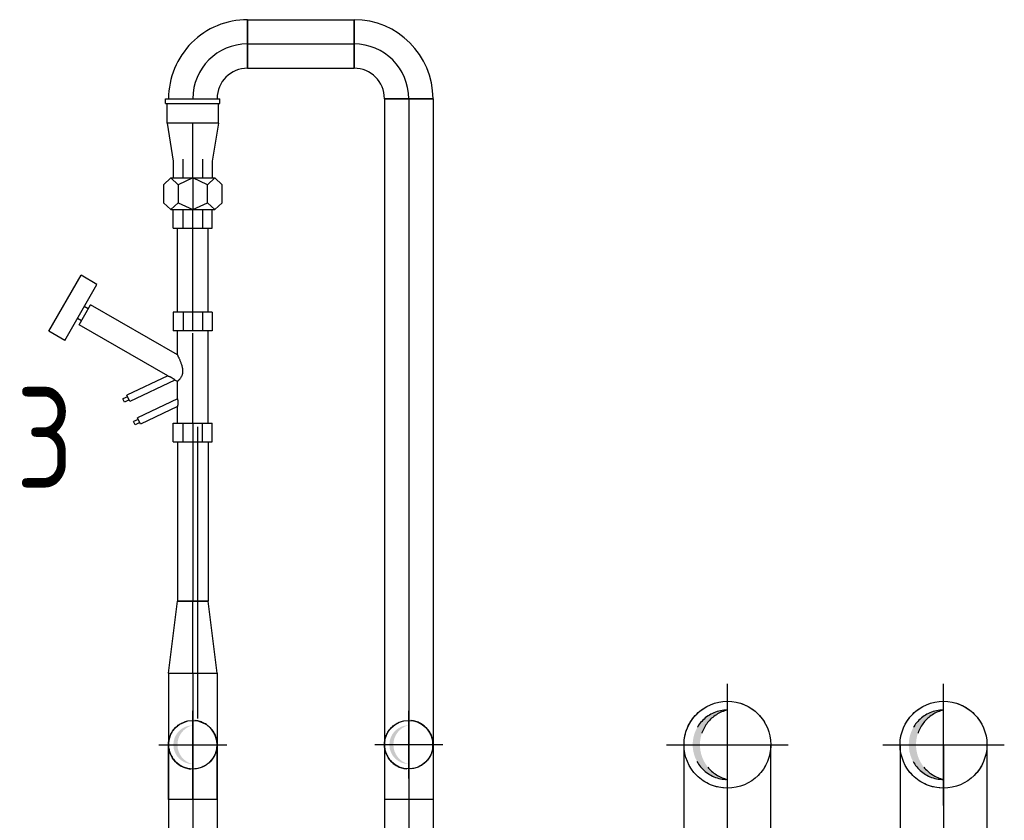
# Model space of a CAD drawing. Extents: x -156717 to 425753, y -51191 to 363295.
# Tile 440 of 502: x 215588 to 216272, y 170688 to 171244. Entities that reach past the tile are written whole.
import ezdxf
from ezdxf.enums import TextEntityAlignment as Align
from ezdxf.lldxf.tags import DXFTag

# ---------------------------------------------------------------- set-up
doc = ezdxf.new("R2010")
doc.units = 0
doc.header["$LTSCALE"] = 50
doc.linetypes.add('CENTER', pattern=[2, 1.25, -0.25, 0.25, -0.25])
doc.linetypes.add('STREEPJES', pattern=[0.1, 0.05, -0.05])
doc.layers.get('0').update_dxf_attribs({"linetype": 'CONTINUOUS'})
for name, color, linetype in [('57LB', 4, 'CONTINUOUS'), ('WL5501--_D', 151, 'CONTINUOUS'), ('WL5501--_HARTLIJN', 8, 'CONTINUOUS'), ('WL5502--_D', 150, 'CONTINUOUS'), ('WL5502--_HARTLIJN', 8, 'CONTINUOUS'), ('WL561---_AANVOER_D', 20, 'CONTINUOUS'), ('WL561---_AANVOER_HARTLIJ', 8, 'CONTINUOUS'), ('WL561---_RETOUR_D', 21, 'CONTINUOUS'), ('WL561---_RETOUR_HARTLIJN', 8, 'CONTINUOUS')]:
    doc.layers.add(name, color=color, linetype=linetype)
doc.styles.add('BURO-025', font='ARIAL.TTF', dxfattribs={"height": 125})
doc.styles.add('ISO25', font='ISO', dxfattribs={"width": 0.9})
tags = doc.linetypes.add('CENTER2', pattern=[28.575, 19.05, -3.175, 3.175, -3.175]).pattern_tags.tags
tags[10:11] = [DXFTag(74, 4), DXFTag(75, 0), DXFTag(340, '0'), DXFTag(46, 1.0), DXFTag(50, 0.0), DXFTag(44, 0.0), DXFTag(45, 0.0)]
tags[8:9] = [DXFTag(74, 4), DXFTag(75, 0), DXFTag(340, '0'), DXFTag(46, 1.0), DXFTag(50, 0.0), DXFTag(44, 0.0), DXFTag(45, 0.0)]
tags[6:7] = [DXFTag(74, 4), DXFTag(75, 0), DXFTag(340, '0'), DXFTag(46, 1.0), DXFTag(50, 0.0), DXFTag(44, 0.0), DXFTag(45, 0.0)]
tags[4:5] = [DXFTag(74, 4), DXFTag(75, 0), DXFTag(340, '0'), DXFTag(46, 1.0), DXFTag(50, 0.0), DXFTag(44, 0.0), DXFTag(45, 0.0)]

# ---------------------------------------------------------------- blocks, each defined once
blk = doc.blocks.new('*U777')
at = {"color": 0, "ltscale": 10}
for p, q in [((-38, 16.85, -3400), (-33, 16.85, -3400)), ((-38, -16.85, -3400), (-38, 16.85, -3400)), ((-33, 16.85, -3400), (-23.33, 16.85, -3400)), ((-23.33, 16.85, -3400), (-14.67, 16.85, -3400)), ((-14.67, 16.85, -3400), (-7.59, 16.85, -3400)), ((-7.59, 16.85, -3400), (-2.59, 16.85, -3400)), ((-2.59, 16.85, -3400), (0, 16.85, -3400)), ((-38, -16.85, -3400), (-33, -16.85, -3400)), ((-33, -16.85, -3400), (-23.33, -16.85, -3400)), ((-23.33, -16.85, -3400), (-14.67, -16.85, -3400)), ((-14.67, -16.85, -3400), (-7.59, -16.85, -3400)), ((-7.59, -16.85, -3400), (-2.59, -16.85, -3400)), ((-2.59, -16.85, -3400), (0, -16.85, -3400))]:
    blk.add_line(p, q, dxfattribs=at)
at = {"color": 8, "linetype": 'STREEPJES', "ltscale": 10}
blk.add_circle((0, 0, -3400), 16.85, dxfattribs=at)
at = {"layer": 'WL561---_AANVOER_HARTLIJ', "linetype": 'CENTER2'}
blk.add_line((-38, 0, -3400), (0, 0, -3400), dxfattribs=at)
at = {"layer": 'WL561---_AANVOER_D', "color": 2, "style": 'BURO-025'}
blk.add_attdef('POSNR', text='', height=125, dxfattribs=at).set_placement((0, 0), align=Align.MIDDLE)
blk = doc.blocks.new('*U778')
at = {"ltscale": 10}
h = blk.add_hatch(color=2, dxfattribs=at)
edge = h.paths.add_edge_path()
edge.add_ellipse((0, 0), major_axis=(0, -13.48), ratio=1, start_angle=180, end_angle=360, ccw=False)
edge.add_line((0, 13.48), (-0.4, 13.38))
edge.add_ellipse((3.2, 0), major_axis=(-3.2, 13.48), ratio=1, start_angle=1.70017, end_angle=151.59747)
edge.add_line((-0.4, -13.38), (0, -13.48))
at = {"color": 0, "ltscale": 10}
blk.add_circle((0, 0, -3800), 16.85, dxfattribs=at)
at = {"color": 8, "linetype": 'STREEPJES', "ltscale": 10}
for start, end in [(360, 180), (180, 0)]:
    blk.add_arc((0, 0, -3800), 16.85, start, end, dxfattribs=at)
at = {"layer": 'WL561---_RETOUR_HARTLIJN', "linetype": 'CENTER2'}
for p, q in [((0, -23.59, -3800), (0, 23.59, -3800)), ((-23.59, 0, -3800), (23.59, 0, -3800))]:
    blk.add_line(p, q, dxfattribs=at)
blk.add_circle((0, 0, -3800), 0.075, dxfattribs=at)
at = {"layer": 'WL561---_RETOUR_D', "color": 2, "style": 'BURO-025'}
blk.add_attdef('POSNR', text='', height=125, dxfattribs=at).set_placement((0, 0), align=Align.MIDDLE)
blk = doc.blocks.new('*U779')
at = {"color": 0, "ltscale": 10}
for p, q in [((-16.85, 33, -3400), (-16.85, 38, -3400)), ((-16.85, 38, -3400), (16.85, 38, -3400)), ((16.85, 33, -3400), (16.85, 38, -3400)), ((-16.85, 23.33, -3400), (-16.85, 33, -3400)), ((16.85, 23.33, -3400), (16.85, 33, -3400)), ((-16.85, 14.67, -3400), (-16.85, 23.33, -3400)), ((16.85, 14.67, -3400), (16.85, 23.33, -3400)), ((-16.85, 7.59, -3400), (-16.85, 14.67, -3400)), ((16.85, 7.59, -3400), (16.85, 14.67, -3400)), ((-16.85, 2.59, -3400), (-16.85, 7.59, -3400)), ((16.85, 2.59, -3400), (16.85, 7.59, -3400)), ((-16.85, 0, -3400), (-16.85, 2.59, -3400)), ((16.85, 0, -3400), (16.85, 2.59, -3400))]:
    blk.add_line(p, q, dxfattribs=at)
at = {"color": 8, "linetype": 'STREEPJES', "ltscale": 10}
blk.add_circle((0, 0, -3400), 16.85, dxfattribs=at)
at = {"layer": 'WL561---_RETOUR_HARTLIJN', "linetype": 'CENTER2'}
blk.add_line((0, 0, -3400), (0, 38, -3400), dxfattribs=at)
at = {"layer": 'WL561---_RETOUR_D', "color": 2, "style": 'BURO-025'}
blk.add_attdef('POSNR', text='', height=125, dxfattribs=at).set_placement((0, 0), align=Align.MIDDLE)
blk = doc.blocks.new('*U780')
at = {"ltscale": 10}
h = blk.add_hatch(color=2, dxfattribs=at)
edge = h.paths.add_edge_path()
edge.add_ellipse((0, 0), major_axis=(0, -13.48), ratio=1, start_angle=180, end_angle=360, ccw=False)
edge.add_line((0, 13.48), (-0.4, 13.38))
edge.add_ellipse((3.2, 0), major_axis=(-3.2, 13.48), ratio=1, start_angle=1.70017, end_angle=151.59747)
edge.add_line((-0.4, -13.38), (0, -13.48))
at = {"color": 0, "ltscale": 10}
blk.add_circle((0, 0, -3400), 16.85, dxfattribs=at)
at = {"color": 8, "linetype": 'STREEPJES', "ltscale": 10}
for start, end in [(360, 180), (180, 0)]:
    blk.add_arc((0, 0, -3400), 16.85, start, end, dxfattribs=at)
at = {"layer": 'WL561---_AANVOER_HARTLIJ', "linetype": 'CENTER2'}
for p, q in [((0, -23.59, -3400), (0, 23.59, -3400)), ((-23.59, 0, -3400), (23.59, 0, -3400))]:
    blk.add_line(p, q, dxfattribs=at)
blk.add_circle((0, 0, -3400), 0.075, dxfattribs=at)
at = {"layer": 'WL561---_AANVOER_D', "color": 2, "style": 'BURO-025'}
blk.add_attdef('POSNR', text='', height=125, dxfattribs=at).set_placement((0, 0), align=Align.MIDDLE)
blk = doc.blocks.new('*U1544')
at = {"color": 0, "ltscale": 10}
blk.add_line((16.85, -38, -3400), (-16.85, -38, -3400), dxfattribs=at)
for radius, start in [(54.85, 360), (21.15, 0)]:
    blk.add_arc((-38, -38, -3400), radius, start, 90, dxfattribs=at)
at = {"layer": 'WL561---_AANVOER_HARTLIJ', "linetype": 'CENTER2'}
blk.add_arc((-38, -38, -3400), 38, 0, 90, dxfattribs=at)
at = {"layer": 'WL561---_AANVOER_D', "color": 2, "style": 'BURO-025'}
blk.add_attdef('POSNR', text='', height=125, dxfattribs=at).set_placement((0, 0), align=Align.MIDDLE)
blk = doc.blocks.new('*U1545')
at = {"color": 0, "ltscale": 10}
for p, q in [((13, 10.65, -3400), (71.32, 10.65, -3400)), ((13, -10.65, -3400), (71.32, -10.65, -3400))]:
    blk.add_line(p, q, dxfattribs=at)
at = {"layer": 'WL561---_AANVOER_HARTLIJ', "linetype": 'CENTER2'}
blk.add_line((0, 0, -3400), (84.32, 0, -3400), dxfattribs=at)
at = {"layer": 'WL561---_AANVOER_D', "color": 2, "style": 'BURO-025'}
blk.add_attdef('POSNR', text='', height=125, dxfattribs=at).set_placement((0, 0), align=Align.MIDDLE)
blk = doc.blocks.new('*U1546')
at = {"color": 2, "ltscale": 10}
for p, q in [((0, 15.22, -3400), (4.74, 20.29, -3400)), ((0, 0, -3400), (0, 15.22, -3400)), ((4.74, 10.15, -3400), (0, 15.22, -3400)), ((17.26, 20.29, -3400), (4.74, 20.29, -3400)), ((17.26, 20.29, -3400), (22, 15.22, -3400)), ((22, 15.22, -3400), (17.26, 10.15, -3400)), ((22, 0, -3400), (22, 15.22, -3400)), ((-11.51, 13.53, -3400), (0, 13.53, -3400)), ((4.74, 10.15, -3400), (0, 0, -3400)), ((17.26, 10.15, -3400), (4.74, 10.15, -3400)), ((22, 0, -3400), (17.26, 10.15, -3400)), ((35, 13.53, -3400), (22, 13.53, -3400)), ((35, 6.76, -3400), (35, 13.53, -3400)), ((-13, 6.76, -3400), (0, 6.76, -3400)), ((17.26, -10.15, -3400), (22, 0, -3400)), ((22, 6.76, -3400), (35, 6.76, -3400)), ((22, -15.22, -3400), (22, 0, -3400)), ((35, -6.76, -3400), (35, 6.76, -3400)), ((0, -6.76, -3400), (-13, -6.76, -3400)), ((0, -15.22, -3400), (0, 0, -3400)), ((0, 0, -3400), (4.74, -10.15, -3400)), ((35, -6.76, -3400), (22, -6.76, -3400)), ((35, -13.53, -3400), (35, -6.76, -3400)), ((-11.51, -13.53, -3400), (0, -13.53, -3400)), ((4.74, -10.15, -3400), (0, -15.22, -3400)), ((4.74, -10.15, -3400), (17.26, -10.15, -3400)), ((22, -15.22, -3400), (17.26, -10.15, -3400)), ((35, -13.53, -3400), (22, -13.53, -3400)), ((0, -15.22, -3400), (4.74, -20.29, -3400)), ((4.74, -20.29, -3400), (17.26, -20.29, -3400)), ((17.26, -20.29, -3400), (22, -15.22, -3400))]:
    blk.add_line(p, q, dxfattribs=at)
at = {"layer": 'WL561---_AANVOER_HARTLIJ', "linetype": 'CENTER'}
blk.add_line((0, 0, -3400), (22, 0, -3400), dxfattribs=at)
at = {"layer": 'WL561---_AANVOER_D', "color": 2, "style": 'BURO-025'}
blk.add_attdef('POSNR', text='', height=125, dxfattribs=at).set_placement((0, 0), align=Align.MIDDLE)
at = {"layer": 'WL561---_AANVOER_D', "color": 2, "style": 'BURO-025', "flags": 1}
blk.add_attdef('FABR', text='', height=125, dxfattribs=at).set_placement((0, 0), align=Align.MIDDLE)
blk = doc.blocks.new('*U1547')
at = {"color": 0, "ltscale": 10}
for p, q in [((25, 17.85, -3400), (-1.49, 13.53, -3400)), ((25, 17.85, -3400), (38.6, 17.85, -3400)), ((25, -17.85, -3400), (25, 17.85, -3400)), ((38.6, 18.85, -3400), (42, 18.85, -3400)), ((38.6, 18.85, -3400), (38.6, -18.85, -3400)), ((42, 18.85, -3400), (42, -18.85, -3400)), ((25, -17.85, -3400), (-1.49, -13.53, -3400)), ((25, -17.85, -3400), (38.6, -17.85, -3400)), ((38.6, -18.85, -3400), (42, -18.85, -3400))]:
    blk.add_line(p, q, dxfattribs=at)
at = {"layer": 'WL561---_AANVOER_HARTLIJ', "linetype": 'CENTER2'}
blk.add_line((-13, 0, -3400), (25, 0, -3400), dxfattribs=at)
at = {"layer": 'WL561---_AANVOER_D', "color": 2, "style": 'BURO-025'}
blk.add_attdef('POSNR', text='', height=125, dxfattribs=at).set_placement((0, 0), align=Align.MIDDLE)
blk = doc.blocks.new('*U1548')
at = {"color": 0, "ltscale": 10}
for p, q in [((0, 16.85, -3400), (73.92, 16.85, -3400)), ((0, -16.85, -3400), (0, 16.85, -3400)), ((73.92, 16.85, -3400), (73.92, -16.85, -3400)), ((0, -16.85, -3400), (73.92, -16.85, -3400))]:
    blk.add_line(p, q, dxfattribs=at)
at = {"layer": 'WL561---_AANVOER_HARTLIJ', "linetype": 'CENTER2'}
blk.add_line((0, 0, -3400), (73.92, 0, -3400), dxfattribs=at)
at = {"layer": 'WL561---_AANVOER_D', "color": 2, "style": 'BURO-025'}
blk.add_attdef('POSNR', text='', height=125, dxfattribs=at).set_placement((0, 0), align=Align.MIDDLE)
blk = doc.blocks.new('*U1549')
at = {"color": 0, "ltscale": 10}
for p, q in [((-38, -16.85, -3400), (-38, 16.85, -3400)), ((16.85, -38, -3400), (-16.85, -38, -3400))]:
    blk.add_line(p, q, dxfattribs=at)
for radius, start in [(54.85, 360), (21.15, 0)]:
    blk.add_arc((-38, -38, -3400), radius, start, 90, dxfattribs=at)
at = {"layer": 'WL561---_AANVOER_HARTLIJ', "linetype": 'CENTER2'}
blk.add_arc((-38, -38, -3400), 38, 0, 90, dxfattribs=at)
at = {"layer": 'WL561---_AANVOER_D', "color": 2, "style": 'BURO-025'}
blk.add_attdef('POSNR', text='', height=125, dxfattribs=at).set_placement((0, 0), align=Align.MIDDLE)
blk = doc.blocks.new('*U1550')
at = {"color": 2, "ltscale": 10}
for p, q in [((25.47, 88.91, -3400), (31.87, 100, -3400)), ((31.87, 100, -3400), (70.67, 77.6, -3400)), ((25.47, 88.91, -3400), (64.27, 66.51, -3400)), ((0.81, 17.4, -3400), (36.34, 78.94, -3400)), ((36.34, 78.94, -3400), (50.2, 70.94, -3400)), ((39.11, 77.34, -3400), (40.71, 80.11, -3400)), ((47.43, 72.54, -3400), (49.03, 75.31, -3400)), ((64.27, 66.51, -3400), (70.67, 77.6, -3400)), ((15.39, 10.65, -3400), (50.2, 70.94, -3400)), ((-17.4, 47.49, -3400), (-15.23, 48.52, -3400)), ((-13.69, 45.26, -3400), (-15.23, 48.52, -3400)), ((-33.08, 40.07, -3400), (-30.92, 41.1, -3400)), ((-29.38, 37.84, -3400), (-30.92, 41.1, -3400)), ((-15.86, 44.24, -3400), (-17.4, 47.49, -3400)), ((-16.94, 43.72, -3400), (-12.6, 45.78, -3400)), ((-2.1, 12.36, -3400), (-16.94, 43.72, -3400)), ((0.82, 17.41, -3400), (-12.6, 45.78, -3400)), ((-31.55, 36.81, -3400), (-33.08, 40.07, -3400)), ((-32.63, 36.3, -3400), (-28.29, 38.35, -3400)), ((-20.49, 10.65, -3400), (-32.63, 36.3, -3400)), ((-15.18, 10.65, -3400), (-28.29, 38.35, -3400)), ((-45, 13.53, -3400), (-32, 13.53, -3400)), ((-45, 13.53, -3400), (-45, 6.76, -3400)), ((-32, 13.53, -3400), (-32, 6.76, -3400)), ((-32, 10.65, -3400), (-20.49, 10.65, -3400)), ((-15.2, 10.65, -3400), (-3.09, 10.65, -3400)), ((-3.09, 10.65, -3400), (-2.1, 12.36, -3400)), ((15.32, 10.65, -3400), (32, 10.65, -3400)), ((45, 13.53, -3400), (32, 13.53, -3400)), ((32, 6.76, -3400), (32, 13.53, -3400)), ((45, 6.76, -3400), (45, 13.53, -3400)), ((-45, 6.76, -3400), (-32, 6.76, -3400)), ((-45, 6.76, -3400), (-45, -6.76, -3400)), ((-32, 6.76, -3400), (-32, -6.76, -3400)), ((45, 6.76, -3400), (32, 6.76, -3400)), ((32, -6.76, -3400), (32, 6.76, -3400)), ((45, -6.76, -3400), (45, 6.76, -3400)), ((-45, -6.76, -3400), (-32, -6.76, -3400)), ((-45, -6.76, -3400), (-45, -13.53, -3400)), ((-32, -6.76, -3400), (-32, -13.53, -3400)), ((45, -6.76, -3400), (32, -6.76, -3400)), ((32, -13.53, -3400), (32, -6.76, -3400)), ((45, -13.53, -3400), (45, -6.76, -3400)), ((-45, -13.53, -3400), (-32, -13.53, -3400)), ((-32, -10.65, -3400), (32, -10.65, -3400)), ((45, -13.53, -3400), (32, -13.53, -3400))]:
    blk.add_line(p, q, dxfattribs=at)
for points in [[(0.81, 17.4, -3400), (0.79, 17.35, -3400), (0.77, 17.26, -3400), (0.73, 17.15, -3400), (0.68, 17, -3400), (0.62, 16.83, -3400), (0.54, 16.63, -3400), (0.46, 16.42, -3400), (0.37, 16.18, -3400), (0.27, 15.93, -3400), (0.15, 15.67, -3400), (0.03, 15.41, -3400), (-0.1, 15.14, -3400), (-0.23, 14.87, -3400), (-0.38, 14.61, -3400), (-0.53, 14.35, -3400), (-0.68, 14.11, -3400), (-0.83, 13.87, -3400), (-0.98, 13.65, -3400), (-1.13, 13.45, -3400), (-1.28, 13.26, -3400), (-1.42, 13.09, -3400), (-1.55, 12.93, -3400), (-1.67, 12.8, -3400), (-1.78, 12.68, -3400), (-1.87, 12.58, -3400), (-1.95, 12.5, -3400), (-2.02, 12.44, -3400), (-2.06, 12.39, -3400), (-2.09, 12.37, -3400), (-2.1, 12.36, -3400)], [(-15.2, 10.65, -3400), (-15.23, 10.64, -3400), (-15.29, 10.63, -3400), (-15.38, 10.61, -3400), (-15.49, 10.59, -3400), (-15.62, 10.56, -3400), (-15.77, 10.53, -3400), (-15.94, 10.51, -3400), (-16.13, 10.48, -3400), (-16.34, 10.45, -3400), (-16.57, 10.43, -3400), (-16.8, 10.41, -3400), (-17.05, 10.39, -3400), (-17.31, 10.38, -3400), (-17.57, 10.38, -3400), (-17.84, 10.38, -3400), (-18.11, 10.38, -3400), (-18.38, 10.39, -3400), (-18.65, 10.41, -3400), (-18.9, 10.43, -3400), (-19.15, 10.45, -3400), (-19.38, 10.48, -3400), (-19.6, 10.51, -3400), (-19.8, 10.53, -3400), (-19.98, 10.56, -3400), (-20.13, 10.59, -3400), (-20.26, 10.61, -3400), (-20.36, 10.63, -3400), (-20.43, 10.64, -3400), (-20.48, 10.65, -3400), (-20.49, 10.65, -3400)], [(15.32, 10.62, -3400), (15.13, 10.53, -3400), (14.81, 10.38, -3400), (14.36, 10.17, -3400), (13.8, 9.92, -3400), (13.14, 9.62, -3400), (12.37, 9.29, -3400), (11.52, 8.93, -3400), (10.6, 8.57, -3400), (9.62, 8.21, -3400), (8.61, 7.86, -3400), (7.57, 7.56, -3400), (6.54, 7.31, -3400), (5.52, 7.13, -3400), (4.53, 7.04, -3400), (3.6, 7.04, -3400), (2.72, 7.13, -3400), (1.91, 7.31, -3400), (1.16, 7.56, -3400), (0.47, 7.86, -3400), (-0.15, 8.21, -3400), (-0.71, 8.57, -3400), (-1.21, 8.93, -3400), (-1.65, 9.29, -3400), (-2.03, 9.62, -3400), (-2.35, 9.92, -3400), (-2.62, 10.17, -3400), (-2.82, 10.38, -3400), (-2.97, 10.53, -3400), (-3.06, 10.62, -3400), (-3.09, 10.65, -3400)]]:
    blk.add_spline(points, degree=3, dxfattribs=at)
at = {"layer": 'WL561---_AANVOER_HARTLIJ', "linetype": 'CENTER'}
blk.add_line((-32, 0, -3400), (32, 0, -3400), dxfattribs=at)
at = {"layer": 'WL561---_AANVOER_D', "color": 2, "style": 'BURO-025'}
blk.add_attdef('POSNR', text='', height=125, dxfattribs=at).set_placement((0, 0), align=Align.MIDDLE)
at = {"layer": 'WL561---_AANVOER_D', "color": 2, "style": 'BURO-025', "flags": 1}
for tag in ['TYPE', 'FABR']:
    blk.add_attdef(tag, text='', height=125, dxfattribs=at).set_placement((0, 0), align=Align.MIDDLE)
blk = doc.blocks.new('*U1551')
at = {"color": 0, "ltscale": 10}
for p, q in [((13, 10.65, -3400), (123.61, 10.65, -3400)), ((123.61, 10.65, -3400), (123.61, -10.65, -3400)), ((13, -10.65, -3400), (123.61, -10.65, -3400))]:
    blk.add_line(p, q, dxfattribs=at)
at = {"layer": 'WL561---_AANVOER_HARTLIJ', "linetype": 'CENTER2'}
blk.add_line((0, 0, -3400), (123.61, 0, -3400), dxfattribs=at)
at = {"layer": 'WL561---_AANVOER_D', "color": 2, "style": 'BURO-025'}
blk.add_attdef('POSNR', text='', height=125, dxfattribs=at).set_placement((0, 0), align=Align.MIDDLE)
blk = doc.blocks.new('*U1561')
at = {"ltscale": 10}
h = blk.add_hatch(color=2, dxfattribs=at)
edge = h.paths.add_edge_path()
edge.add_ellipse((0, 0), major_axis=(0, -24.12), ratio=1, start_angle=180, end_angle=360, ccw=False)
edge.add_line((0, 24.12), (-0.4, 24.02))
edge.add_ellipse((5.72, 0), major_axis=(-5.72, 24.12), ratio=1, start_angle=0.95018, end_angle=152.34747)
edge.add_line((-0.4, -24.02), (0, -24.12))
at = {"color": 0, "ltscale": 10}
blk.add_circle((0, 0, -3800), 30.15, dxfattribs=at)
at = {"layer": 'WL5502--_HARTLIJN', "linetype": 'CENTER2'}
for p, q in [((0, -42.21, -3800), (0, 42.21, -3800)), ((-42.21, 0, -3800), (42.21, 0, -3800))]:
    blk.add_line(p, q, dxfattribs=at)
blk.add_circle((0, 0, -3800), 0.075, dxfattribs=at)
at = {"layer": 'WL5502--_D', "color": 2, "style": 'BURO-025'}
blk.add_attdef('POSNR', text='', height=125, dxfattribs=at).set_placement((0, 0), align=Align.MIDDLE)
blk = doc.blocks.new('*U1562')
at = {"color": 8, "linetype": 'STREEPJES', "ltscale": 10}
blk.add_circle((0, 0, -3536), 30.15, dxfattribs=at)
blk.add_circle((0, 0, -3536), 30.15, dxfattribs=at)
for centre, radius, start, end in [((0, 0, -3536), 24.12, 90, 270), ((5.72, 0, -3536), 24.79, 103.35118, 256.64882)]:
    blk.add_arc(centre, radius, start, end, dxfattribs=at)
at = {"layer": 'WL5502--_HARTLIJN', "linetype": 'CENTER2'}
for p, q in [((0, -42.21, -3536), (0, 42.21, -3536)), ((-42.21, 0, -3536), (42.21, 0, -3536))]:
    blk.add_line(p, q, dxfattribs=at)
blk.add_circle((0, 0, -3536), 0.075, dxfattribs=at)
at = {"layer": 'WL5502--_D', "color": 2, "style": 'BURO-025'}
blk.add_attdef('POSNR', text='', height=125, dxfattribs=at).set_placement((0, 0), align=Align.MIDDLE)
blk = doc.blocks.new('*U1571')
at = {"color": 0, "ltscale": 10}
for p, q in [((-30.15, 0, -3600), (-30.15, 64, -3600)), ((-30.15, 64, -3600), (30.15, 64, -3600)), ((30.15, 0, -3600), (30.15, 64, -3600))]:
    blk.add_line(p, q, dxfattribs=at)
at = {"layer": 'WL5502--_HARTLIJN', "linetype": 'CENTER2'}
blk.add_line((0, 0, -3600), (0, 64, -3600), dxfattribs=at)
blk.add_circle((0, 0, -3600), 0.075, dxfattribs=at)
at = {"layer": 'WL5502--_D', "color": 2, "style": 'BURO-025'}
blk.add_attdef('POSNR', text='', height=125, dxfattribs=at).set_placement((0, 0), align=Align.MIDDLE)
blk = doc.blocks.new('*U1574')
at = {"color": 8, "linetype": 'STREEPJES', "ltscale": 10}
blk.add_circle((0, 0, -3476), 30.15, dxfattribs=at)
blk.add_circle((0, 0, -3476), 30.15, dxfattribs=at)
for centre, radius, start, end in [((0, 0, -3476), 24.12, 90, 270), ((5.72, 0, -3476), 24.79, 103.35118, 256.64882)]:
    blk.add_arc(centre, radius, start, end, dxfattribs=at)
at = {"layer": 'WL5502--_HARTLIJN', "linetype": 'CENTER2'}
for p, q in [((0, -42.21, -3476), (0, 42.21, -3476)), ((-42.21, 0, -3476), (42.21, 0, -3476))]:
    blk.add_line(p, q, dxfattribs=at)
blk.add_circle((0, 0, -3476), 0.075, dxfattribs=at)
at = {"layer": 'WL5502--_D', "color": 2, "style": 'BURO-025'}
blk.add_attdef('POSNR', text='', height=125, dxfattribs=at).set_placement((0, 0), align=Align.MIDDLE)
blk = doc.blocks.new('*U1575')
at = {"ltscale": 10}
h = blk.add_hatch(color=2, dxfattribs=at)
edge = h.paths.add_edge_path()
edge.add_ellipse((0, 0), major_axis=(0, -24.12), ratio=1, start_angle=180, end_angle=360, ccw=False)
edge.add_line((0, 24.12), (-0.4, 24.02))
edge.add_ellipse((5.72, 0), major_axis=(-5.72, 24.12), ratio=1, start_angle=0.95018, end_angle=152.34747)
edge.add_line((-0.4, -24.02), (0, -24.12))
at = {"color": 0, "ltscale": 10}
blk.add_circle((0, 0, -3664), 30.15, dxfattribs=at)
at = {"layer": 'WL5501--_HARTLIJN', "linetype": 'CENTER2'}
for p, q in [((0, -42.21, -3664), (0, 42.21, -3664)), ((-42.21, 0, -3664), (42.21, 0, -3664))]:
    blk.add_line(p, q, dxfattribs=at)
blk.add_circle((0, 0, -3664), 0.075, dxfattribs=at)
at = {"layer": 'WL5501--_D', "color": 2, "style": 'BURO-025'}
blk.add_attdef('POSNR', text='', height=125, dxfattribs=at).set_placement((0, 0), align=Align.MIDDLE)
blk = doc.blocks.new('*U1580')
at = {"color": 0, "ltscale": 10}
for p, q in [((0, 16.85, -3400), (50, 10.65, -3400)), ((0, 16.85, -3400), (0, -16.85, -3400)), ((50, 10.65, -3400), (50, -10.65, -3400)), ((0, -16.85, -3400), (50, -10.65, -3400))]:
    blk.add_line(p, q, dxfattribs=at)
at = {"layer": 'WL561---_AANVOER_HARTLIJ', "linetype": 'CENTER2'}
blk.add_line((0, 0, -3400), (50, 0, -3400), dxfattribs=at)
for centre in [(0, 0, -3400), (50, 0, -3400)]:
    blk.add_circle(centre, 0.075, dxfattribs=at)
at = {"layer": 'WL561---_AANVOER_D', "color": 2, "style": 'BURO-025'}
blk.add_attdef('POSNR', text='', height=125, dxfattribs=at).set_placement((0, 0), align=Align.MIDDLE)
blk = doc.blocks.new('*U1593')
at = {"color": 0, "ltscale": 10}
for p, q in [((0, 16.85, -3400), (354.43, 16.85, -3400)), ((0, -16.85, -3400), (0, 16.85, -3400)), ((354.43, 16.85, -3400), (354.43, -16.85, -3400)), ((0, -16.85, -3400), (354.43, -16.85, -3400))]:
    blk.add_line(p, q, dxfattribs=at)
at = {"layer": 'WL561---_AANVOER_HARTLIJ', "linetype": 'CENTER2'}
blk.add_line((0, 0, -3400), (354.43, 0, -3400), dxfattribs=at)
at = {"layer": 'WL561---_AANVOER_D', "color": 2, "style": 'BURO-025'}
blk.add_attdef('POSNR', text='', height=125, dxfattribs=at).set_placement((0, 0), align=Align.MIDDLE)
blk = doc.blocks.new('*U1595')
at = {"color": 0, "ltscale": 10}
for p, q in [((-76, 30.15, -3400), (-65.99, 30.15, -3400)), ((-76, -30.15, -3400), (-76, 30.15, -3400)), ((-65.99, 30.15, -3400), (-46.67, 30.15, -3400)), ((-46.67, 30.15, -3400), (-29.33, 30.15, -3400)), ((-29.33, 30.15, -3400), (-15.18, 30.15, -3400)), ((-15.18, 30.15, -3400), (-5.18, 30.15, -3400)), ((-5.18, 30.15, -3400), (0, 30.15, -3400)), ((-76, -30.15, -3400), (-65.99, -30.15, -3400)), ((-65.99, -30.15, -3400), (-46.67, -30.15, -3400)), ((-46.67, -30.15, -3400), (-29.33, -30.15, -3400)), ((-29.33, -30.15, -3400), (-15.18, -30.15, -3400)), ((-15.18, -30.15, -3400), (-5.18, -30.15, -3400)), ((-5.18, -30.15, -3400), (0, -30.15, -3400))]:
    blk.add_line(p, q, dxfattribs=at)
at = {"layer": 'WL5501--_HARTLIJN', "linetype": 'CENTER2'}
blk.add_line((-76, 0, -3400), (0, 0, -3400), dxfattribs=at)
at = {"layer": 'WL5501--_D', "color": 2, "style": 'BURO-025'}
blk.add_attdef('POSNR', text='', height=125, dxfattribs=at).set_placement((0, 0), align=Align.MIDDLE)
blk = doc.blocks.new('*U1861')
at = {"color": 0, "ltscale": 10}
for p, q in [((0, 16.85, -3400), (768.65, 16.85, -3400)), ((0, -16.85, -3400), (0, 16.85, -3400)), ((795.55, 16.85, -3400), (912.53, 16.85, -3400)), ((0, -16.85, -3400), (912.53, -16.85, -3400))]:
    blk.add_line(p, q, dxfattribs=at)
at = {"layer": 'WL561---_RETOUR_HARTLIJN', "linetype": 'CENTER2'}
blk.add_line((0, 0, -3400), (929.53, 0, -3400), dxfattribs=at)
at = {"layer": 'WL561---_RETOUR_D', "color": 2, "style": 'BURO-025'}
blk.add_attdef('POSNR', text='', height=125, dxfattribs=at).set_placement((0, 0), align=Align.MIDDLE)

msp = doc.modelspace()

# ---------------------------------------------------------------- linework, layer by layer
at = {"layer": '57LB', "color": 8}
msp.add_line((215712.11509, 170758.51847), (215712.11509, 170960.86576), dxfattribs=at)

# ---------------------------------------------------------------- block references
at = {"layer": 'WL5501--_D'}
for name, p in [('*U1574', (216079.79628, 170740.18731, 3476)), ('*U1575', (216079.79628, 170740.18731, 3664))]:
    msp.add_blockref(name, p, dxfattribs=at)
at = {"layer": 'WL5501--_D', "rotation": 90}
msp.add_blockref('*U1595', (216079.79628, 170740.18731, 3400), dxfattribs=at)
at = {"layer": 'WL5502--_D'}
for name, p in [('*U1561', (216229.79628, 170740.18731, 3800)), ('*U1562', (216229.79628, 170740.18731, 3536))]:
    msp.add_blockref(name, p, dxfattribs=at)
at = {"layer": 'WL5502--_D', "rotation": 180}
msp.add_blockref('*U1571', (216229.79628, 170740.18731, 3600), dxfattribs=at)
at = {"layer": 'WL561---_AANVOER_D'}
for name, p, rotation in [('*U1544', (215708.6382, 171226.86204, 3400), 90), ('*U1547', (215708.6382, 171146.86204, 3400), 90), ('*U1546', (215708.6382, 171133.86204, 3400), 270), ('*U1545', (215708.6382, 171027.54544, 3400), 90), ('*U1550', (215708.6382, 170995.54544, 3400), 90), ('*U1551', (215708.6382, 170963.54544, 3400), 270), ('*U1580', (215708.6382, 170789.9404, 3400), 90), ('*U1593', (215708.6382, 170789.9404, 3400), 270), ('*U777', (215708.6382, 170740.18731, 3400), 90)]:
    msp.add_blockref(name, p, dxfattribs=dict(at, rotation=rotation))
for name, p in [('*U1548', (215746.6382, 171226.86204, 3400)), ('*U1549', (215858.56032, 171226.86204, 3400)), ('*U780', (215708.6382, 170740.18731, 3400))]:
    msp.add_blockref(name, p, dxfattribs=at)
at = {"layer": 'WL561---_RETOUR_D'}
for name, p, rotation in [('*U1861', (215858.56032, 171188.86204, 3400), 270), ('*U779', (215858.56032, 170740.24163, 3400), 180)]:
    msp.add_blockref(name, p, dxfattribs=dict(at, rotation=rotation))
msp.add_blockref('*U778', (215858.56032, 170740.24163, 3800), dxfattribs=at)

# ---------------------------------------------------------------- texts
at = {"layer": '57LB', "color": 2, "linetype": 'Continuous', "style": 'ISO25', "width": 0.9}
msp.add_text('3', height=70, dxfattribs=at).set_placement((215585.98034, 170918.55099))

doc.saveas('drawing.dxf')
